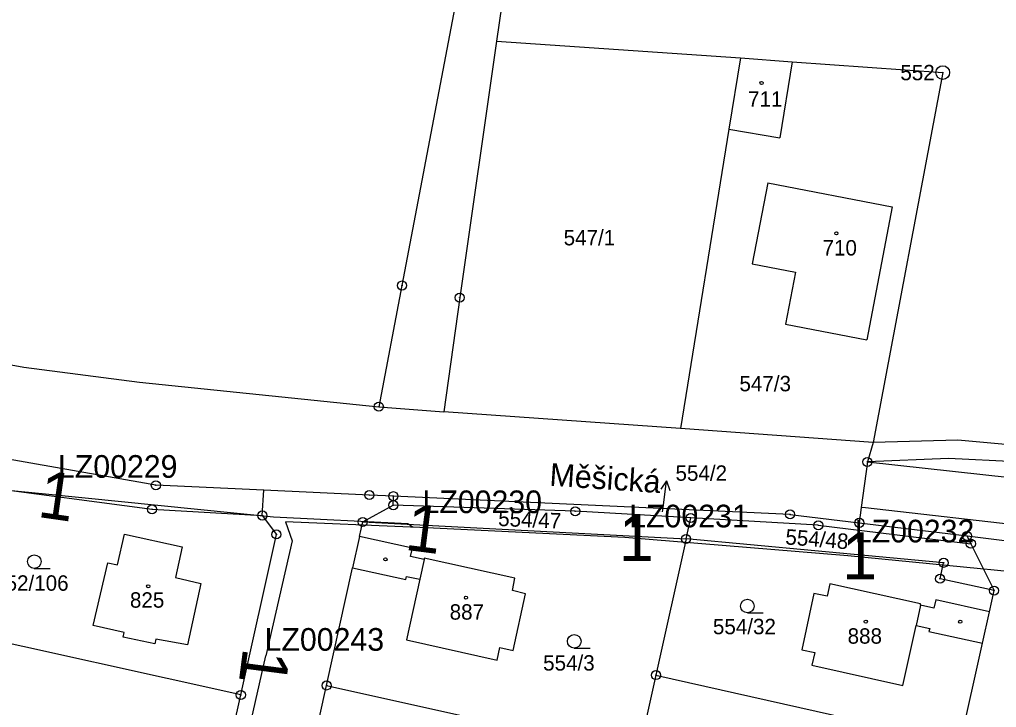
# Model space of a CAD drawing. Extents: x -738131 to -734179, y -1033447 to -1030078.
# Drawn here: x -735564.5 to -735456.6, y -1031994.9 to -1031919.1 of the extents above; entities that cross this region are included whole.
import ezdxf

# ---------------------------------------------------------------- set-up
doc = ezdxf.new("R2010")
doc.units = 0
for name, color, linetype in [('ftf_2010', 7, 'Continuous'), ('ftf_3010', 7, 'Continuous'), ('ftf_3010_ftf_3010_gtda_3015_gtda_3015_1', 7, 'Continuous'), ('ftf_nu', 7, 'Continuous'), ('Vrstva 1', 7, 'Continuous'), ('Vrstva 2', 7, 'Continuous'), ('Vrstva 3', 7, 'Continuous'), ('Vrstva 4', 7, 'Continuous'), ('Vrstva 5', 7, 'Continuous'), ('Vrstva 7', 7, 'Continuous'), ('Vrstva 8', 7, 'Continuous')]:
    doc.layers.add(name, color=color, linetype=linetype)

msp = doc.modelspace()

# ---------------------------------------------------------------- linework, layer by layer
at = {"layer": 'ftf_2010'}
for points in [[(-735561.58, -1031971.42), (-735567.29, -1031970.85), (-735588.76, -1031966.29)], [(-735521.06, -1031975.03), (-735521.58, -1031974.68), (-735536.43, -1031973.93), (-735561.58, -1031971.42)], [(-735521.06, -1031975.03), (-735521.32, -1031975.03), (-735535.1, -1031974.45), (-735534.37, -1031976.56), (-735537.27, -1031989.24)], [(-735497.66, -1031976.19), (-735521.06, -1031975.03)], [(-735473.01, -1031978.2), (-735497.66, -1031976.19)], [(-735442.24, -1031981.24), (-735473.01, -1031978.2)], [(-735544.02, -1032019), (-735537.27, -1031989.24)]]:
    msp.add_lwpolyline(points, dxfattribs=at)
at = {"layer": 'Vrstva 1'}
for points in [[(-735504.08, -1031868.33), (-735511.82, -1031921.45)], [(-735512.46, -1031896.99), (-735522.25, -1031948.39)], [(-735511.82, -1031921.45), (-735515.87, -1031949.73)], [(-735511.82, -1031921.45), (-735484.89, -1031923.29)], [(-735484.89, -1031923.29), (-735486.17, -1031931.16)], [(-735484.89, -1031923.29), (-735479.18, -1031923.7)], [(-735479.18, -1031923.7), (-735480.54, -1031932.09)], [(-735479.18, -1031923.7), (-735462.55, -1031924.9)], [(-735462.55, -1031924.9), (-735470.22, -1031965.7)], [(-735486.17, -1031931.16), (-735491.51, -1031964.16)], [(-735486.17, -1031931.16), (-735480.54, -1031932.09)], [(-735481.85, -1031937.07), (-735483.57, -1031946)], [(-735481.85, -1031937.07), (-735468.12, -1031939.72)], [(-735468.12, -1031939.72), (-735470.94, -1031954.38)], [(-735483.57, -1031946), (-735478.81, -1031946.92)], [(-735478.81, -1031946.92), (-735479.91, -1031952.65)], [(-735522.25, -1031948.39), (-735524.8, -1031961.76)], [(-735515.87, -1031949.73), (-735517.64, -1031962.34)], [(-735479.91, -1031952.65), (-735470.94, -1031954.38)], [(-735578.16, -1031954.83), (-735563.98, -1031957.41)], [(-735563.98, -1031957.41), (-735551.21, -1031959.06)], [(-735551.21, -1031959.06), (-735524.8, -1031961.76)], [(-735549.41, -1031970.43), (-735599.21, -1031961.66)], [(-735524.8, -1031961.76), (-735517.64, -1031962.34)], [(-735491.51, -1031964.16), (-735517.64, -1031962.34)], [(-735470.22, -1031965.7), (-735491.51, -1031964.16)], [(-735470.22, -1031965.7), (-735470.87, -1031967.85)], [(-735460.88, -1031965.45), (-735470.22, -1031965.7)], [(-735439.89, -1031967.37), (-735460.88, -1031965.45)], [(-735470.87, -1031967.85), (-735471.54, -1031972.88)], [(-735461.93, -1031967.48), (-735470.87, -1031967.85)], [(-735454.43, -1031967.84), (-735461.93, -1031967.48)], [(-735568.73, -1031970.57), (-735549.83, -1031973.07)], [(-735537.49, -1031970.98), (-735549.41, -1031970.43)], [(-735537.66, -1031973.76), (-735537.49, -1031970.98)], [(-735525.84, -1031971.51), (-735537.49, -1031970.98)], [(-735523.19, -1031971.63), (-735525.84, -1031971.51)], [(-735523.2, -1031972.62), (-735523.19, -1031971.63)], [(-735479.4, -1031973.64), (-735523.19, -1031971.63)], [(-735549.83, -1031973.07), (-735537.66, -1031973.76)], [(-735526.57, -1031974.47), (-735523.2, -1031972.62)], [(-735503.12, -1031973.3), (-735523.2, -1031972.62)], [(-735490.37, -1031974.03), (-735503.12, -1031973.3)], [(-735471.54, -1031972.88), (-735471.76, -1031974.57)], [(-735537.66, -1031973.76), (-735536.1, -1031975.85)], [(-735526.93, -1031976.07), (-735526.57, -1031974.47)], [(-735526.57, -1031974.47), (-735490.88, -1031976.34)], [(-735490.88, -1031976.34), (-735490.37, -1031974.03)], [(-735476.29, -1031974.84), (-735490.37, -1031974.03)], [(-735479.4, -1031973.64), (-735471.76, -1031974.57)], [(-735471.76, -1031974.57), (-735459.87, -1031976.02)], [(-735476.29, -1031974.84), (-735459.45, -1031976.87)], [(-735553.65, -1031979.21), (-735552.87, -1031975.81)], [(-735552.87, -1031975.81), (-735546.52, -1031977.21)], [(-735540.03, -1031993.56), (-735536.1, -1031975.85)], [(-735526.93, -1031976.07), (-735527.69, -1031979.52)], [(-735521.07, -1031977.36), (-735526.93, -1031976.07)], [(-735490.88, -1031976.34), (-735494.21, -1031991.37)], [(-735462.45, -1031978.98), (-735490.88, -1031976.34)], [(-735459.45, -1031976.87), (-735459.87, -1031976.02)], [(-735459.87, -1031976.02), (-735444.2, -1031977.94)], [(-735459.45, -1031976.87), (-735456.88, -1031982.05)], [(-735546.52, -1031977.21), (-735547.25, -1031980.6)], [(-735521.29, -1031978.29), (-735521.07, -1031977.36)], [(-735556.32, -1031985.89), (-735554.72, -1031978.97)], [(-735554.72, -1031978.97), (-735553.65, -1031979.21)], [(-735519.81, -1031978.61), (-735521.29, -1031978.29)], [(-735519.78, -1031978.47), (-735519.81, -1031978.61)], [(-735509.78, -1031980.69), (-735519.78, -1031978.47)], [(-735462.84, -1031980.74), (-735462.45, -1031978.98)], [(-735530.57, -1031992.51), (-735527.69, -1031979.52)], [(-735527.69, -1031979.52), (-735521.82, -1031980.82)], [(-735547.25, -1031980.6), (-735544.44, -1031981.25)], [(-735521.82, -1031980.82), (-735521.74, -1031980.48)], [(-735520.29, -1031980.8), (-735521.76, -1031987.49)], [(-735521.74, -1031980.48), (-735520.29, -1031980.8)], [(-735510.04, -1031982.05), (-735509.78, -1031980.69)], [(-735456.88, -1031982.05), (-735462.84, -1031980.74)], [(-735544.44, -1031981.25), (-735545.92, -1031988.04)], [(-735508.6, -1031982.4), (-735510.04, -1031982.05)], [(-735475.03, -1031981.3), (-735475.32, -1031982.66)], [(-735464.99, -1031983.52), (-735475.03, -1031981.3)], [(-735457.4, -1031984.39), (-735456.88, -1031982.05)], [(-735509.98, -1031988.65), (-735508.6, -1031982.4)], [(-735476.77, -1031982.35), (-735478.09, -1031988.57)], [(-735475.32, -1031982.66), (-735476.77, -1031982.35)], [(-735463.32, -1031983.06), (-735463.53, -1031983.99)], [(-735457.4, -1031984.39), (-735463.32, -1031983.06)], [(-735465.02, -1031983.67), (-735464.99, -1031983.52)], [(-735463.53, -1031983.99), (-735465.02, -1031983.67)], [(-735458.17, -1031987.85), (-735457.4, -1031984.39)], [(-735540.03, -1031993.56), (-735572.25, -1031986.41)], [(-735552.9, -1031986.66), (-735556.32, -1031985.89)], [(-735466.94, -1031992.5), (-735465.5, -1031985.88)], [(-735465.5, -1031985.88), (-735463.99, -1031986.21)], [(-735463.99, -1031986.21), (-735464.07, -1031986.54)], [(-735464.07, -1031986.54), (-735458.17, -1031987.85)], [(-735553.02, -1031987.18), (-735552.9, -1031986.66)], [(-735549.52, -1031987.9), (-735553.02, -1031987.18)], [(-735549.4, -1031987.39), (-735549.52, -1031987.9)], [(-735545.92, -1031988.04), (-735549.4, -1031987.39)], [(-735521.76, -1031987.49), (-735511.72, -1031989.71)], [(-735511.72, -1031989.71), (-735511.44, -1031988.32)], [(-735511.44, -1031988.32), (-735509.98, -1031988.65)], [(-735478.09, -1031988.57), (-735476.68, -1031988.89)], [(-735460.62, -1031998.92), (-735458.17, -1031987.85)], [(-735476.68, -1031988.89), (-735477, -1031990.26)], [(-735477, -1031990.26), (-735466.94, -1031992.5)], [(-735494.21, -1031991.37), (-735496.16, -1032000.16)], [(-735494.21, -1031991.37), (-735460.62, -1031998.92)], [(-735532.82, -1032002.67), (-735530.57, -1031992.51)], [(-735530.57, -1031992.51), (-735496.16, -1032000.16)], [(-735542.48, -1032004.58), (-735540.03, -1031993.56)]]:
    msp.add_lwpolyline(points, dxfattribs=at)
at = {"layer": 'Vrstva 3'}
for p, q in [((-735562.83, -1031979.6), (-735561.08, -1031979.6)), ((-735484.12, -1031984.5), (-735482.37, -1031984.5)), ((-735503.23, -1031988.39), (-735501.48, -1031988.39))]:
    msp.add_line(p, q, dxfattribs=at)
for centre in [(-735562.83, -1031978.85), (-735484.12, -1031983.75), (-735503.23, -1031987.64)]:
    msp.add_circle(centre, 0.75, dxfattribs=at)
at = {"layer": 'Vrstva 4'}
for points in [[(-735470.87, -1031967.85), (-735451.77, -1031969.95)], [(-735471.09, -1031972.93), (-735471.54, -1031972.88)], [(-735452.42, -1031975.04), (-735471.09, -1031972.93)], [(-735519.81, -1031978.61), (-735520.29, -1031980.8)], [(-735465.02, -1031983.67), (-735465.5, -1031985.88)]]:
    msp.add_lwpolyline(points, dxfattribs=at)
at = {"layer": 'Vrstva 5'}
for centre in [(-735482.55, -1031926.05), (-735474.29, -1031942.63), (-735524.07, -1031978.6), (-735550.25, -1031981.57), (-735515.18, -1031982.83), (-735471.05, -1031985.47), (-735460.62, -1031985.48)]:
    msp.add_circle(centre, 0.175, dxfattribs=at)
at = {"layer": 'Vrstva 7'}
for p, q in [((-735493.05, -1031969.93), (-735493.67, -1031970.86)), ((-735493.43, -1031972.91), (-735493.05, -1031969.93)), ((-735493.05, -1031969.93), (-735492.68, -1031970.99))]:
    msp.add_line(p, q, dxfattribs=at)
msp.add_lwpolyline([(-735493.49, -1031973.37), (-735493.43, -1031972.91)], dxfattribs=at)
at = {"layer": 'Vrstva 8'}
for centre, radius in [((-735462.55, -1031924.9), 0.75), ((-735462.55, -1031924.9), 0.03), ((-735522.25, -1031948.39), 0.5), ((-735522.25, -1031948.39), 0.0303), ((-735515.87, -1031949.73), 0.5), ((-735515.87, -1031949.73), 0.0303), ((-735524.8, -1031961.76), 0.5), ((-735524.8, -1031961.76), 0.0303), ((-735470.87, -1031967.85), 0.5), ((-735470.87, -1031967.85), 0.5), ((-735470.87, -1031967.85), 0.0303), ((-735470.87, -1031967.85), 0.0303), ((-735549.41, -1031970.43), 0.5), ((-735549.41, -1031970.43), 0.0303), ((-735525.84, -1031971.51), 0.5), ((-735523.19, -1031971.63), 0.5), ((-735525.84, -1031971.51), 0.0303), ((-735523.2, -1031972.62), 0.5), ((-735523.19, -1031971.63), 0.0303), ((-735549.83, -1031973.07), 0.5), ((-735549.83, -1031973.07), 0.0303), ((-735537.66, -1031973.76), 0.5), ((-735523.2, -1031972.62), 0.0303), ((-735503.12, -1031973.3), 0.5), ((-735503.12, -1031973.3), 0.0303), ((-735490.37, -1031974.03), 0.5), ((-735479.4, -1031973.64), 0.5), ((-735479.4, -1031973.64), 0.0303), ((-735537.66, -1031973.76), 0.0303), ((-735526.57, -1031974.47), 0.5), ((-735526.57, -1031974.47), 0.0303), ((-735490.37, -1031974.03), 0.0303), ((-735476.29, -1031974.84), 0.5), ((-735471.76, -1031974.57), 0.5), ((-735471.76, -1031974.57), 0.5), ((-735471.76, -1031974.57), 0.0303), ((-735471.76, -1031974.57), 0.0303), ((-735536.1, -1031975.85), 0.5), ((-735476.29, -1031974.84), 0.0303), ((-735459.87, -1031976.02), 0.5), ((-735536.1, -1031975.85), 0.0303), ((-735490.88, -1031976.34), 0.5), ((-735490.88, -1031976.34), 0.0303), ((-735459.45, -1031976.87), 0.5), ((-735459.87, -1031976.02), 0.0303), ((-735459.45, -1031976.87), 0.0303), ((-735462.45, -1031978.98), 0.5), ((-735462.45, -1031978.98), 0.0303), ((-735462.84, -1031980.74), 0.5), ((-735462.84, -1031980.74), 0.0303), ((-735456.88, -1031982.05), 0.5), ((-735456.88, -1031982.05), 0.0303), ((-735494.21, -1031991.37), 0.5), ((-735494.21, -1031991.37), 0.0303), ((-735530.57, -1031992.51), 0.5), ((-735530.57, -1031992.51), 0.0303), ((-735540.03, -1031993.56), 0.5), ((-735540.03, -1031993.56), 0.0303)]:
    msp.add_circle(centre, radius, dxfattribs=at)

# ---------------------------------------------------------------- texts
at = {"layer": 'ftf_3010'}
for rotation, p in [(351.8688, (-735562.58, -1031973.9)), (352.7562, (-735522.03, -1031977.53)), (262.6484, (-735539.76, -1031988.26))]:
    msp.add_text('1', height=5.2, rotation=rotation, dxfattribs=at).set_placement(p)
for p in [(-735498.31, -1031978.79), (-735473.66, -1031980.8)]:
    msp.add_text('1', height=5.2, dxfattribs=at).set_placement(p)
at = {"layer": 'ftf_3010_ftf_3010_gtda_3015_gtda_3015_1'}
for s, p in [('LZ00229', (-735560.22, -1031969.6)), ('LZ00230', (-735519.98, -1031973.5)), ('LZ00231', (-735497.16, -1031975.07)), ('LZ00232', (-735472.26, -1031976.73)), ('LZ00243', (-735537.41, -1031988.68))]:
    msp.add_text(s, height=2.5, dxfattribs=at).set_placement(p)
at = {"layer": 'ftf_nu'}
msp.add_text('Měšická', height=2.5, rotation=356.1596, dxfattribs=at).set_placement((-735506.01, -1031970.47))
at = {"layer": 'Vrstva 2'}
for s, height, p in [('711', 1.7, (-735484.04, -1031928.67)), ('547/1', 1.7, (-735504.4, -1031943.96)), ('710', 1.7, (-735475.82, -1031945.08)), ('547/3', 1.7, (-735484.99, -1031960.06)), ('554/2', 0.1, (-735493.68, -1031973.37)), ('552/106', 1.7, (-735567.26, -1031982.06)), ('825', 1.7, (-735552.27, -1031983.93)), ('887', 1.7, (-735516.98, -1031985.25)), ('554/32', 1.7, (-735487.92, -1031986.86)), ('888', 1.7, (-735473.05, -1031987.9)), ('554/3', 1.7, (-735506.66, -1031990.87))]:
    msp.add_text(s, height=height, dxfattribs=at).set_placement(p)
for s, rotation, p in [('554/47', 357.5344, (-735511.65, -1031974.91)), ('554/48', 355.4766, (-735479.97, -1031976.94))]:
    msp.add_text(s, height=1.7, rotation=rotation, dxfattribs=at).set_placement(p)
at = {"layer": 'Vrstva 7'}
msp.add_text('554/2', height=1.7, dxfattribs=at).set_placement((-735492.05, -1031969.93))
at = {"layer": 'Vrstva 8'}
msp.add_text('552', height=1.7, dxfattribs=at).set_placement((-735467.23, -1031925.75))

doc.saveas('drawing.dxf')
